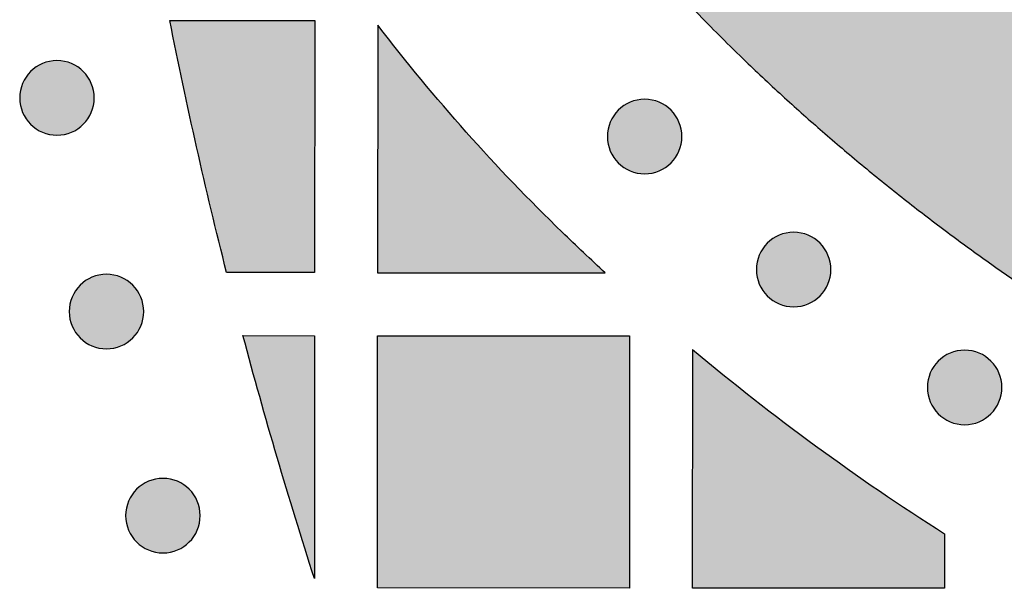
# Model space of a CAD drawing. Header units: millimetres. Extents: x -3873 to -97, y 912 to 4165.
# Tile 602 of 656: x -583 to -536, y 3845 to 3872. Entities that reach past the tile are written whole.
import ezdxf

# ---------------------------------------------------------------- set-up
doc = ezdxf.new("R2010")
doc.units = ezdxf.units.MM
doc.layers.add('pattern', color=7, linetype='Continuous', true_color=0x000000)

msp = doc.modelspace()

# ---------------------------------------------------------------- hatches: boundary and pattern name
at = {"layer": 'pattern'}
for points in [[(-499.527, 3981.789), (-516.217, 3988.181), (-518.472, 3987.236), (-520.708, 3986.235), (-522.923, 3985.18), (-525.115, 3984.07), (-527.283, 3982.906), (-529.424, 3981.69), (-531.536, 3980.421), (-533.618, 3979.102), (-535.667, 3977.734), (-537.683, 3976.316), (-539.662, 3974.852), (-541.605, 3973.342), (-543.508, 3971.787), (-545.37, 3970.19), (-547.191, 3968.551), (-548.969, 3966.873), (-550.105, 3965.751), (-551.22, 3964.605), (-552.312, 3963.434), (-553.381, 3962.24), (-554.426, 3961.023), (-555.446, 3959.783), (-556.441, 3958.523), (-557.409, 3957.241), (-558.351, 3955.94), (-559.266, 3954.62), (-560.153, 3953.282), (-561.011, 3951.927), (-561.841, 3950.556), (-562.641, 3949.169), (-563.411, 3947.768), (-564.152, 3946.353), (-564.934, 3944.763), (-565.671, 3943.143), (-566.362, 3941.495), (-567.006, 3939.821), (-567.602, 3938.124), (-568.148, 3936.405), (-568.644, 3934.667), (-569.089, 3932.912), (-569.482, 3931.142), (-569.824, 3929.359), (-570.112, 3927.567), (-570.348, 3925.766), (-570.531, 3923.961), (-570.662, 3922.152), (-570.74, 3920.343), (-570.766, 3918.536), (-570.742, 3916.728), (-570.665, 3914.919), (-570.536, 3913.11), (-570.354, 3911.304), (-570.12, 3909.504), (-569.833, 3907.711), (-569.493, 3905.928), (-569.102, 3904.158), (-568.658, 3902.402), (-568.164, 3900.664), (-567.619, 3898.944), (-567.025, 3897.247), (-566.382, 3895.573), (-565.693, 3893.924), (-564.957, 3892.303), (-564.176, 3890.712), (-563.437, 3889.297), (-562.668, 3887.895), (-561.869, 3886.507), (-561.04, 3885.135), (-560.183, 3883.779), (-559.298, 3882.441), (-558.384, 3881.12), (-557.443, 3879.818), (-556.476, 3878.536), (-555.482, 3877.274), (-554.463, 3876.034), (-553.419, 3874.816), (-552.351, 3873.621), (-551.26, 3872.449), (-550.146, 3871.302), (-549.011, 3870.179), (-547.235, 3868.499), (-545.415, 3866.859), (-543.554, 3865.26), (-541.652, 3863.704), (-539.711, 3862.192), (-537.733, 3860.726), (-535.719, 3859.307), (-533.671, 3857.936), (-531.59, 3856.616), (-529.479, 3855.346), (-527.339, 3854.127), (-525.172, 3852.962), (-522.981, 3851.85), (-520.767, 3850.792), (-518.532, 3849.79), (-516.278, 3848.843), (-499.583, 3855.22), (-511.762, 3859.961), (-513.752, 3860.797), (-515.725, 3861.682), (-517.68, 3862.616), (-519.615, 3863.597), (-521.528, 3864.626), (-523.417, 3865.702), (-525.281, 3866.823), (-527.118, 3867.989), (-528.926, 3869.199), (-530.705, 3870.452), (-532.451, 3871.747), (-534.165, 3873.081), (-535.844, 3874.455), (-537.487, 3875.867), (-539.094, 3877.315), (-540.662, 3878.798), (-541.622, 3879.748), (-542.563, 3880.718), (-543.486, 3881.708), (-544.388, 3882.719), (-545.271, 3883.748), (-546.132, 3884.797), (-546.973, 3885.863), (-547.791, 3886.947), (-548.586, 3888.048), (-549.358, 3889.164), (-550.107, 3890.296), (-550.832, 3891.443), (-551.532, 3892.603), (-552.207, 3893.776), (-552.858, 3894.961), (-553.483, 3896.157), (-554.108, 3897.433), (-554.698, 3898.733), (-555.251, 3900.056), (-555.766, 3901.4), (-556.243, 3902.763), (-556.679, 3904.144), (-557.076, 3905.541), (-557.431, 3906.953), (-557.745, 3908.377), (-558.017, 3909.811), (-558.248, 3911.254), (-558.436, 3912.704), (-558.581, 3914.158), (-558.685, 3915.615), (-558.746, 3917.073), (-558.766, 3918.53), (-558.745, 3919.987), (-558.682, 3921.445), (-558.578, 3922.903), (-558.431, 3924.357), (-558.241, 3925.806), (-558.01, 3927.249), (-557.736, 3928.683), (-557.421, 3930.107), (-557.064, 3931.518), (-556.667, 3932.915), (-556.229, 3934.295), (-555.751, 3935.658), (-555.235, 3937.002), (-554.681, 3938.324), (-554.09, 3939.623), (-553.463, 3940.899), (-552.837, 3942.095), (-552.186, 3943.279), (-551.509, 3944.452), (-550.808, 3945.611), (-550.082, 3946.757), (-549.333, 3947.888), (-548.559, 3949.004), (-547.763, 3950.104), (-546.944, 3951.187), (-546.103, 3952.253), (-545.241, 3953.3), (-544.357, 3954.329), (-543.453, 3955.339), (-542.53, 3956.329), (-541.588, 3957.298), (-540.627, 3958.246), (-539.058, 3959.728), (-537.45, 3961.175), (-535.806, 3962.585), (-534.125, 3963.958), (-532.411, 3965.291), (-530.663, 3966.584), (-528.883, 3967.835), (-527.074, 3969.044), (-525.236, 3970.208), (-523.371, 3971.328), (-521.481, 3972.402), (-519.567, 3973.429), (-517.631, 3974.409), (-515.676, 3975.341), (-513.701, 3976.225), (-511.711, 3977.059)], [(-573.332, 3859.75), (-574.763, 3865.734), (-576.038, 3871.752), (-569.133, 3871.746), (-569.143, 3859.747)], [(-555.305, 3859.735), (-557.36, 3861.677), (-558.534, 3862.835), (-559.687, 3864.016), (-560.818, 3865.217), (-561.928, 3866.44), (-563.014, 3867.683), (-564.078, 3868.945), (-565.118, 3870.227), (-566.133, 3871.526), (-566.143, 3859.744)], [(-580.156, 3866.809), (-580.184, 3866.782), (-580.213, 3866.755), (-580.243, 3866.728), (-580.274, 3866.702), (-580.305, 3866.676), (-580.338, 3866.651), (-580.371, 3866.626), (-580.405, 3866.602), (-580.44, 3866.579), (-580.476, 3866.556), (-580.512, 3866.534), (-580.55, 3866.513), (-580.588, 3866.493), (-580.626, 3866.473), (-580.666, 3866.454), (-580.706, 3866.436), (-580.747, 3866.419), (-580.788, 3866.403), (-580.83, 3866.388), (-580.872, 3866.374), (-580.915, 3866.361), (-580.959, 3866.349), (-581.003, 3866.338), (-581.047, 3866.328), (-581.092, 3866.319), (-581.137, 3866.312), (-581.182, 3866.305), (-581.228, 3866.3), (-581.273, 3866.296), (-581.319, 3866.293), (-581.365, 3866.291), (-581.411, 3866.291), (-581.457, 3866.292), (-581.503, 3866.293), (-581.548, 3866.296), (-581.594, 3866.301), (-581.639, 3866.306), (-581.685, 3866.312), (-581.73, 3866.32), (-581.774, 3866.329), (-581.819, 3866.339), (-581.862, 3866.35), (-581.906, 3866.362), (-581.949, 3866.375), (-581.991, 3866.389), (-582.033, 3866.404), (-582.075, 3866.42), (-582.115, 3866.437), (-582.155, 3866.455), (-582.195, 3866.474), (-582.234, 3866.494), (-582.272, 3866.515), (-582.309, 3866.536), (-582.345, 3866.558), (-582.381, 3866.581), (-582.416, 3866.604), (-582.45, 3866.628), (-582.483, 3866.653), (-582.516, 3866.678), (-582.547, 3866.704), (-582.578, 3866.73), (-582.608, 3866.757), (-582.637, 3866.784), (-582.665, 3866.812), (-582.692, 3866.84), (-582.72, 3866.869), (-582.746, 3866.899), (-582.772, 3866.93), (-582.798, 3866.961), (-582.823, 3866.994), (-582.848, 3867.027), (-582.872, 3867.061), (-582.895, 3867.096), (-582.918, 3867.132), (-582.94, 3867.168), (-582.961, 3867.206), (-582.982, 3867.244), (-583.001, 3867.282), (-583.02, 3867.322), (-583.038, 3867.362), (-583.055, 3867.403), (-583.071, 3867.444), (-583.086, 3867.486), (-583.1, 3867.528), (-583.113, 3867.571), (-583.125, 3867.615), (-583.136, 3867.659), (-583.146, 3867.703), (-583.155, 3867.748), (-583.162, 3867.793), (-583.169, 3867.838), (-583.174, 3867.883), (-583.178, 3867.929), (-583.181, 3867.975), (-583.183, 3868.021), (-583.184, 3868.067), (-583.183, 3868.113), (-583.181, 3868.159), (-583.178, 3868.204), (-583.174, 3868.25), (-583.169, 3868.295), (-583.162, 3868.341), (-583.154, 3868.386), (-583.146, 3868.43), (-583.136, 3868.475), (-583.125, 3868.518), (-583.113, 3868.562), (-583.099, 3868.605), (-583.085, 3868.647), (-583.07, 3868.689), (-583.054, 3868.731), (-583.037, 3868.771), (-583.019, 3868.811), (-583, 3868.851), (-582.98, 3868.89), (-582.96, 3868.928), (-582.939, 3868.965), (-582.917, 3869.001), (-582.894, 3869.037), (-582.87, 3869.072), (-582.846, 3869.106), (-582.822, 3869.139), (-582.796, 3869.172), (-582.771, 3869.203), (-582.744, 3869.234), (-582.717, 3869.264), (-582.69, 3869.293), (-582.663, 3869.321), (-582.635, 3869.348), (-582.606, 3869.376), (-582.576, 3869.402), (-582.545, 3869.428), (-582.513, 3869.454), (-582.481, 3869.479), (-582.447, 3869.504), (-582.413, 3869.528), (-582.378, 3869.551), (-582.343, 3869.574), (-582.306, 3869.596), (-582.269, 3869.617), (-582.231, 3869.638), (-582.192, 3869.657), (-582.153, 3869.676), (-582.113, 3869.694), (-582.072, 3869.711), (-582.03, 3869.727), (-581.988, 3869.742), (-581.946, 3869.756), (-581.903, 3869.769), (-581.859, 3869.781), (-581.816, 3869.792), (-581.771, 3869.802), (-581.727, 3869.811), (-581.682, 3869.818), (-581.636, 3869.825), (-581.591, 3869.83), (-581.545, 3869.834), (-581.499, 3869.837), (-581.454, 3869.839), (-581.408, 3869.839), (-581.362, 3869.839), (-581.316, 3869.837), (-581.27, 3869.834), (-581.224, 3869.83), (-581.179, 3869.824), (-581.134, 3869.818), (-581.089, 3869.81), (-581.044, 3869.802), (-581, 3869.792), (-580.956, 3869.781), (-580.913, 3869.769), (-580.87, 3869.755), (-580.827, 3869.741), (-580.785, 3869.726), (-580.744, 3869.71), (-580.703, 3869.693), (-580.663, 3869.675), (-580.624, 3869.656), (-580.585, 3869.636), (-580.547, 3869.616), (-580.51, 3869.595), (-580.473, 3869.572), (-580.437, 3869.55), (-580.403, 3869.526), (-580.368, 3869.502), (-580.335, 3869.478), (-580.303, 3869.452), (-580.271, 3869.426), (-580.241, 3869.4), (-580.211, 3869.373), (-580.182, 3869.346), (-580.154, 3869.319), (-580.126, 3869.291), (-580.099, 3869.261), (-580.072, 3869.232), (-580.046, 3869.201), (-580.02, 3869.169), (-579.995, 3869.137), (-579.97, 3869.103), (-579.946, 3869.069), (-579.923, 3869.034), (-579.9, 3868.999), (-579.878, 3868.962), (-579.857, 3868.925), (-579.837, 3868.887), (-579.817, 3868.848), (-579.798, 3868.809), (-579.78, 3868.768), (-579.763, 3868.728), (-579.747, 3868.686), (-579.732, 3868.644), (-579.718, 3868.602), (-579.705, 3868.559), (-579.693, 3868.515), (-579.682, 3868.472), (-579.672, 3868.427), (-579.664, 3868.383), (-579.656, 3868.338), (-579.65, 3868.292), (-579.644, 3868.247), (-579.64, 3868.201), (-579.637, 3868.155), (-579.635, 3868.11), (-579.635, 3868.064), (-579.636, 3868.018), (-579.637, 3867.972), (-579.64, 3867.926), (-579.645, 3867.88), (-579.65, 3867.835), (-579.656, 3867.79), (-579.664, 3867.745), (-579.673, 3867.7), (-579.683, 3867.656), (-579.694, 3867.612), (-579.706, 3867.568), (-579.719, 3867.525), (-579.733, 3867.483), (-579.748, 3867.441), (-579.764, 3867.4), (-579.781, 3867.359), (-579.799, 3867.319), (-579.818, 3867.28), (-579.838, 3867.241), (-579.859, 3867.203), (-579.88, 3867.166), (-579.902, 3867.129), (-579.925, 3867.093), (-579.948, 3867.059), (-579.972, 3867.024), (-579.997, 3866.991), (-580.022, 3866.959), (-580.048, 3866.927), (-580.074, 3866.896), (-580.101, 3866.867), (-580.128, 3866.838)], [(-552.178, 3864.971), (-552.206, 3864.943), (-552.235, 3864.916), (-552.265, 3864.889), (-552.296, 3864.863), (-552.328, 3864.837), (-552.36, 3864.812), (-552.394, 3864.787), (-552.428, 3864.763), (-552.463, 3864.74), (-552.498, 3864.717), (-552.535, 3864.695), (-552.572, 3864.674), (-552.61, 3864.654), (-552.649, 3864.634), (-552.688, 3864.615), (-552.728, 3864.597), (-552.769, 3864.58), (-552.811, 3864.564), (-552.853, 3864.549), (-552.895, 3864.535), (-552.938, 3864.522), (-552.981, 3864.51), (-553.025, 3864.499), (-553.07, 3864.489), (-553.114, 3864.481), (-553.159, 3864.473), (-553.205, 3864.467), (-553.25, 3864.461), (-553.296, 3864.457), (-553.342, 3864.454), (-553.387, 3864.453), (-553.433, 3864.452), (-553.479, 3864.453), (-553.525, 3864.454), (-553.571, 3864.457), (-553.617, 3864.462), (-553.662, 3864.467), (-553.707, 3864.473), (-553.752, 3864.481), (-553.797, 3864.49), (-553.841, 3864.5), (-553.885, 3864.511), (-553.928, 3864.523), (-553.971, 3864.536), (-554.014, 3864.55), (-554.056, 3864.565), (-554.097, 3864.581), (-554.138, 3864.599), (-554.178, 3864.617), (-554.217, 3864.635), (-554.256, 3864.655), (-554.294, 3864.676), (-554.331, 3864.697), (-554.368, 3864.719), (-554.404, 3864.742), (-554.438, 3864.765), (-554.473, 3864.789), (-554.506, 3864.814), (-554.538, 3864.839), (-554.57, 3864.865), (-554.6, 3864.891), (-554.63, 3864.918), (-554.659, 3864.945), (-554.687, 3864.973), (-554.715, 3865.001), (-554.742, 3865.03), (-554.769, 3865.06), (-554.795, 3865.091), (-554.821, 3865.122), (-554.846, 3865.155), (-554.871, 3865.188), (-554.895, 3865.222), (-554.918, 3865.257), (-554.941, 3865.293), (-554.963, 3865.329), (-554.984, 3865.367), (-555.004, 3865.405), (-555.024, 3865.443), (-555.043, 3865.483), (-555.061, 3865.523), (-555.078, 3865.564), (-555.094, 3865.605), (-555.109, 3865.647), (-555.123, 3865.69), (-555.136, 3865.733), (-555.148, 3865.776), (-555.159, 3865.82), (-555.169, 3865.864), (-555.177, 3865.909), (-555.185, 3865.954), (-555.191, 3865.999), (-555.197, 3866.045), (-555.201, 3866.09), (-555.204, 3866.136), (-555.206, 3866.182), (-555.206, 3866.228), (-555.205, 3866.274), (-555.204, 3866.32), (-555.201, 3866.365), (-555.196, 3866.411), (-555.191, 3866.457), (-555.185, 3866.502), (-555.177, 3866.547), (-555.168, 3866.591), (-555.158, 3866.636), (-555.147, 3866.68), (-555.135, 3866.723), (-555.122, 3866.766), (-555.108, 3866.808), (-555.093, 3866.85), (-555.077, 3866.892), (-555.06, 3866.932), (-555.042, 3866.972), (-555.023, 3867.012), (-555.003, 3867.051), (-554.982, 3867.089), (-554.961, 3867.126), (-554.939, 3867.162), (-554.916, 3867.198), (-554.893, 3867.233), (-554.869, 3867.267), (-554.844, 3867.3), (-554.819, 3867.333), (-554.793, 3867.364), (-554.767, 3867.395), (-554.74, 3867.425), (-554.713, 3867.454), (-554.685, 3867.482), (-554.657, 3867.51), (-554.628, 3867.537), (-554.598, 3867.563), (-554.567, 3867.59), (-554.536, 3867.615), (-554.503, 3867.64), (-554.47, 3867.665), (-554.436, 3867.689), (-554.401, 3867.713), (-554.365, 3867.735), (-554.329, 3867.757), (-554.291, 3867.778), (-554.253, 3867.799), (-554.215, 3867.819), (-554.175, 3867.837), (-554.135, 3867.855), (-554.094, 3867.872), (-554.053, 3867.888), (-554.011, 3867.903), (-553.969, 3867.917), (-553.926, 3867.93), (-553.882, 3867.942), (-553.838, 3867.953), (-553.794, 3867.963), (-553.749, 3867.972), (-553.704, 3867.98), (-553.659, 3867.986), (-553.613, 3867.991), (-553.568, 3867.995), (-553.522, 3867.998), (-553.476, 3868), (-553.43, 3868.001), (-553.384, 3868), (-553.338, 3867.998), (-553.293, 3867.995), (-553.247, 3867.991), (-553.202, 3867.986), (-553.156, 3867.979), (-553.111, 3867.971), (-553.067, 3867.963), (-553.022, 3867.953), (-552.979, 3867.942), (-552.935, 3867.93), (-552.892, 3867.917), (-552.85, 3867.902), (-552.808, 3867.887), (-552.766, 3867.871), (-552.726, 3867.854), (-552.686, 3867.836), (-552.646, 3867.817), (-552.607, 3867.797), (-552.569, 3867.777), (-552.532, 3867.756), (-552.496, 3867.734), (-552.46, 3867.711), (-552.425, 3867.687), (-552.391, 3867.663), (-552.358, 3867.639), (-552.325, 3867.613), (-552.294, 3867.588), (-552.263, 3867.561), (-552.233, 3867.535), (-552.204, 3867.507), (-552.176, 3867.48), (-552.149, 3867.452), (-552.121, 3867.423), (-552.095, 3867.393), (-552.068, 3867.362), (-552.043, 3867.33), (-552.018, 3867.298), (-551.993, 3867.265), (-551.969, 3867.23), (-551.946, 3867.195), (-551.923, 3867.16), (-551.901, 3867.123), (-551.88, 3867.086), (-551.859, 3867.048), (-551.84, 3867.009), (-551.821, 3866.97), (-551.803, 3866.93), (-551.786, 3866.889), (-551.77, 3866.847), (-551.755, 3866.806), (-551.741, 3866.763), (-551.728, 3866.72), (-551.716, 3866.677), (-551.705, 3866.633), (-551.695, 3866.588), (-551.686, 3866.544), (-551.679, 3866.499), (-551.672, 3866.453), (-551.667, 3866.408), (-551.663, 3866.362), (-551.66, 3866.317), (-551.658, 3866.271), (-551.657, 3866.225), (-551.658, 3866.179), (-551.66, 3866.133), (-551.663, 3866.087), (-551.667, 3866.041), (-551.672, 3865.996), (-551.679, 3865.951), (-551.687, 3865.906), (-551.695, 3865.861), (-551.705, 3865.817), (-551.716, 3865.773), (-551.728, 3865.73), (-551.742, 3865.687), (-551.756, 3865.644), (-551.771, 3865.602), (-551.787, 3865.561), (-551.804, 3865.52), (-551.822, 3865.48), (-551.841, 3865.441), (-551.861, 3865.402), (-551.881, 3865.364), (-551.902, 3865.327), (-551.924, 3865.29), (-551.947, 3865.255), (-551.971, 3865.22), (-551.995, 3865.186), (-552.019, 3865.152), (-552.045, 3865.12), (-552.07, 3865.088), (-552.097, 3865.058), (-552.124, 3865.028), (-552.151, 3864.999)], [(-545.085, 3858.638), (-545.114, 3858.611), (-545.143, 3858.583), (-545.173, 3858.557), (-545.203, 3858.53), (-545.235, 3858.505), (-545.267, 3858.48), (-545.301, 3858.455), (-545.335, 3858.431), (-545.37, 3858.408), (-545.406, 3858.385), (-545.442, 3858.363), (-545.479, 3858.342), (-545.517, 3858.321), (-545.556, 3858.301), (-545.596, 3858.283), (-545.636, 3858.265), (-545.676, 3858.248), (-545.718, 3858.232), (-545.76, 3858.217), (-545.802, 3858.203), (-545.845, 3858.19), (-545.889, 3858.178), (-545.933, 3858.167), (-545.977, 3858.157), (-546.022, 3858.148), (-546.067, 3858.14), (-546.112, 3858.134), (-546.157, 3858.129), (-546.203, 3858.125), (-546.249, 3858.122), (-546.295, 3858.12), (-546.341, 3858.119), (-546.386, 3858.12), (-546.432, 3858.122), (-546.478, 3858.125), (-546.524, 3858.129), (-546.569, 3858.134), (-546.614, 3858.141), (-546.659, 3858.149), (-546.704, 3858.157), (-546.748, 3858.167), (-546.792, 3858.178), (-546.836, 3858.19), (-546.879, 3858.204), (-546.921, 3858.218), (-546.963, 3858.233), (-547.004, 3858.249), (-547.045, 3858.266), (-547.085, 3858.284), (-547.125, 3858.303), (-547.163, 3858.323), (-547.201, 3858.343), (-547.239, 3858.364), (-547.275, 3858.386), (-547.311, 3858.409), (-547.346, 3858.433), (-547.38, 3858.457), (-547.413, 3858.481), (-547.445, 3858.507), (-547.477, 3858.532), (-547.508, 3858.559), (-547.538, 3858.585), (-547.567, 3858.613), (-547.595, 3858.64), (-547.622, 3858.668), (-547.649, 3858.697), (-547.676, 3858.727), (-547.702, 3858.758), (-547.728, 3858.79), (-547.753, 3858.822), (-547.778, 3858.856), (-547.802, 3858.89), (-547.825, 3858.925), (-547.848, 3858.96), (-547.87, 3858.997), (-547.891, 3859.034), (-547.912, 3859.072), (-547.931, 3859.111), (-547.95, 3859.15), (-547.968, 3859.19), (-547.985, 3859.231), (-548.001, 3859.273), (-548.016, 3859.315), (-548.03, 3859.357), (-548.043, 3859.4), (-548.055, 3859.443), (-548.066, 3859.487), (-548.076, 3859.532), (-548.085, 3859.576), (-548.092, 3859.621), (-548.099, 3859.667), (-548.104, 3859.712), (-548.108, 3859.758), (-548.111, 3859.803), (-548.113, 3859.849), (-548.113, 3859.895), (-548.113, 3859.941), (-548.111, 3859.987), (-548.108, 3860.033), (-548.104, 3860.079), (-548.098, 3860.124), (-548.092, 3860.169), (-548.084, 3860.214), (-548.075, 3860.259), (-548.065, 3860.303), (-548.054, 3860.347), (-548.042, 3860.39), (-548.029, 3860.433), (-548.015, 3860.476), (-548, 3860.518), (-547.984, 3860.559), (-547.967, 3860.6), (-547.949, 3860.64), (-547.93, 3860.679), (-547.91, 3860.718), (-547.89, 3860.756), (-547.868, 3860.793), (-547.846, 3860.83), (-547.823, 3860.866), (-547.8, 3860.9), (-547.776, 3860.934), (-547.751, 3860.968), (-547.726, 3861), (-547.7, 3861.032), (-547.674, 3861.062), (-547.647, 3861.092), (-547.62, 3861.121), (-547.592, 3861.149), (-547.564, 3861.177), (-547.535, 3861.204), (-547.505, 3861.231), (-547.475, 3861.257), (-547.443, 3861.283), (-547.411, 3861.308), (-547.377, 3861.333), (-547.343, 3861.357), (-547.308, 3861.38), (-547.272, 3861.403), (-547.236, 3861.425), (-547.199, 3861.446), (-547.161, 3861.466), (-547.122, 3861.486), (-547.082, 3861.505), (-547.042, 3861.523), (-547.002, 3861.54), (-546.96, 3861.556), (-546.918, 3861.571), (-546.876, 3861.585), (-546.833, 3861.598), (-546.789, 3861.61), (-546.745, 3861.621), (-546.701, 3861.631), (-546.656, 3861.639), (-546.611, 3861.647), (-546.566, 3861.653), (-546.521, 3861.659), (-546.475, 3861.663), (-546.429, 3861.666), (-546.383, 3861.668), (-546.337, 3861.668), (-546.291, 3861.667), (-546.246, 3861.666), (-546.2, 3861.663), (-546.154, 3861.658), (-546.109, 3861.653), (-546.063, 3861.647), (-546.019, 3861.639), (-545.974, 3861.63), (-545.93, 3861.62), (-545.886, 3861.609), (-545.842, 3861.597), (-545.799, 3861.584), (-545.757, 3861.57), (-545.715, 3861.555), (-545.674, 3861.539), (-545.633, 3861.521), (-545.593, 3861.504), (-545.553, 3861.485), (-545.515, 3861.465), (-545.477, 3861.444), (-545.439, 3861.423), (-545.403, 3861.401), (-545.367, 3861.378), (-545.332, 3861.355), (-545.298, 3861.331), (-545.265, 3861.306), (-545.233, 3861.281), (-545.201, 3861.255), (-545.17, 3861.229), (-545.14, 3861.202), (-545.111, 3861.175), (-545.083, 3861.147), (-545.056, 3861.119), (-545.029, 3861.09), (-545.002, 3861.06), (-544.976, 3861.029), (-544.95, 3860.998), (-544.925, 3860.965), (-544.9, 3860.932), (-544.876, 3860.898), (-544.853, 3860.863), (-544.83, 3860.827), (-544.808, 3860.791), (-544.787, 3860.753), (-544.766, 3860.715), (-544.747, 3860.677), (-544.728, 3860.637), (-544.71, 3860.597), (-544.693, 3860.556), (-544.677, 3860.515), (-544.662, 3860.473), (-544.648, 3860.431), (-544.635, 3860.388), (-544.623, 3860.344), (-544.612, 3860.3), (-544.602, 3860.256), (-544.593, 3860.211), (-544.586, 3860.166), (-544.579, 3860.121), (-544.574, 3860.075), (-544.57, 3860.03), (-544.567, 3859.984), (-544.565, 3859.938), (-544.565, 3859.892), (-544.565, 3859.846), (-544.567, 3859.8), (-544.57, 3859.755), (-544.574, 3859.709), (-544.58, 3859.664), (-544.586, 3859.618), (-544.594, 3859.573), (-544.603, 3859.529), (-544.613, 3859.484), (-544.624, 3859.44), (-544.636, 3859.397), (-544.649, 3859.354), (-544.663, 3859.312), (-544.678, 3859.27), (-544.694, 3859.228), (-544.711, 3859.188), (-544.729, 3859.148), (-544.748, 3859.108), (-544.768, 3859.069), (-544.788, 3859.031), (-544.81, 3858.994), (-544.832, 3858.958), (-544.854, 3858.922), (-544.878, 3858.887), (-544.902, 3858.853), (-544.927, 3858.82), (-544.952, 3858.787), (-544.978, 3858.756), (-545.004, 3858.725), (-545.031, 3858.695), (-545.058, 3858.666)], [(-577.798, 3856.639), (-577.826, 3856.611), (-577.855, 3856.584), (-577.885, 3856.557), (-577.916, 3856.531), (-577.948, 3856.505), (-577.98, 3856.48), (-578.014, 3856.456), (-578.048, 3856.432), (-578.083, 3856.408), (-578.118, 3856.385), (-578.155, 3856.364), (-578.192, 3856.342), (-578.23, 3856.322), (-578.269, 3856.302), (-578.308, 3856.283), (-578.348, 3856.265), (-578.389, 3856.248), (-578.431, 3856.232), (-578.473, 3856.217), (-578.515, 3856.203), (-578.558, 3856.19), (-578.601, 3856.178), (-578.645, 3856.167), (-578.69, 3856.157), (-578.734, 3856.149), (-578.779, 3856.141), (-578.825, 3856.135), (-578.87, 3856.129), (-578.916, 3856.125), (-578.962, 3856.122), (-579.007, 3856.121), (-579.053, 3856.12), (-579.099, 3856.121), (-579.145, 3856.123), (-579.191, 3856.126), (-579.237, 3856.13), (-579.282, 3856.135), (-579.327, 3856.142), (-579.372, 3856.149), (-579.417, 3856.158), (-579.461, 3856.168), (-579.505, 3856.179), (-579.548, 3856.191), (-579.591, 3856.204), (-579.634, 3856.218), (-579.676, 3856.233), (-579.717, 3856.25), (-579.758, 3856.267), (-579.798, 3856.285), (-579.837, 3856.304), (-579.876, 3856.323), (-579.914, 3856.344), (-579.951, 3856.365), (-579.988, 3856.387), (-580.024, 3856.41), (-580.058, 3856.433), (-580.093, 3856.457), (-580.126, 3856.482), (-580.158, 3856.507), (-580.19, 3856.533), (-580.22, 3856.559), (-580.25, 3856.586), (-580.279, 3856.613), (-580.307, 3856.641), (-580.335, 3856.669), (-580.362, 3856.698), (-580.389, 3856.728), (-580.415, 3856.759), (-580.441, 3856.79), (-580.466, 3856.823), (-580.491, 3856.856), (-580.515, 3856.89), (-580.538, 3856.925), (-580.561, 3856.961), (-580.583, 3856.998), (-580.604, 3857.035), (-580.624, 3857.073), (-580.644, 3857.112), (-580.663, 3857.151), (-580.681, 3857.191), (-580.698, 3857.232), (-580.714, 3857.273), (-580.729, 3857.315), (-580.743, 3857.358), (-580.756, 3857.401), (-580.768, 3857.444), (-580.779, 3857.488), (-580.789, 3857.532), (-580.797, 3857.577), (-580.805, 3857.622), (-580.811, 3857.667), (-580.817, 3857.713), (-580.821, 3857.758), (-580.824, 3857.804), (-580.826, 3857.85), (-580.826, 3857.896), (-580.825, 3857.942), (-580.824, 3857.988), (-580.821, 3858.034), (-580.816, 3858.079), (-580.811, 3858.125), (-580.805, 3858.17), (-580.797, 3858.215), (-580.788, 3858.26), (-580.778, 3858.304), (-580.767, 3858.348), (-580.755, 3858.391), (-580.742, 3858.434), (-580.728, 3858.477), (-580.713, 3858.518), (-580.697, 3858.56), (-580.679, 3858.601), (-580.662, 3858.641), (-580.643, 3858.68), (-580.623, 3858.719), (-580.602, 3858.757), (-580.581, 3858.794), (-580.559, 3858.83), (-580.536, 3858.866), (-580.513, 3858.901), (-580.489, 3858.935), (-580.464, 3858.968), (-580.439, 3859.001), (-580.413, 3859.032), (-580.387, 3859.063), (-580.36, 3859.093), (-580.333, 3859.122), (-580.305, 3859.15), (-580.277, 3859.178), (-580.248, 3859.205), (-580.218, 3859.231), (-580.187, 3859.258), (-580.156, 3859.283), (-580.123, 3859.309), (-580.09, 3859.333), (-580.056, 3859.357), (-580.021, 3859.381), (-579.985, 3859.403), (-579.949, 3859.425), (-579.911, 3859.447), (-579.873, 3859.467), (-579.835, 3859.487), (-579.795, 3859.505), (-579.755, 3859.523), (-579.714, 3859.54), (-579.673, 3859.556), (-579.631, 3859.572), (-579.589, 3859.586), (-579.546, 3859.599), (-579.502, 3859.611), (-579.458, 3859.622), (-579.414, 3859.631), (-579.369, 3859.64), (-579.324, 3859.648), (-579.279, 3859.654), (-579.233, 3859.659), (-579.188, 3859.663), (-579.142, 3859.666), (-579.096, 3859.668), (-579.05, 3859.669), (-579.004, 3859.668), (-578.958, 3859.666), (-578.913, 3859.663), (-578.867, 3859.659), (-578.822, 3859.654), (-578.776, 3859.647), (-578.731, 3859.64), (-578.687, 3859.631), (-578.642, 3859.621), (-578.598, 3859.61), (-578.555, 3859.598), (-578.512, 3859.585), (-578.47, 3859.57), (-578.428, 3859.555), (-578.386, 3859.539), (-578.346, 3859.522), (-578.306, 3859.504), (-578.266, 3859.485), (-578.227, 3859.466), (-578.189, 3859.445), (-578.152, 3859.424), (-578.116, 3859.402), (-578.08, 3859.379), (-578.045, 3859.356), (-578.011, 3859.331), (-577.978, 3859.307), (-577.945, 3859.281), (-577.914, 3859.256), (-577.883, 3859.229), (-577.853, 3859.203), (-577.824, 3859.176), (-577.796, 3859.148), (-577.769, 3859.12), (-577.741, 3859.091), (-577.715, 3859.061), (-577.688, 3859.03), (-577.663, 3858.998), (-577.638, 3858.966), (-577.613, 3858.933), (-577.589, 3858.899), (-577.566, 3858.864), (-577.543, 3858.828), (-577.521, 3858.791), (-577.5, 3858.754), (-577.479, 3858.716), (-577.46, 3858.677), (-577.441, 3858.638), (-577.423, 3858.598), (-577.406, 3858.557), (-577.39, 3858.516), (-577.375, 3858.474), (-577.361, 3858.431), (-577.348, 3858.388), (-577.336, 3858.345), (-577.325, 3858.301), (-577.315, 3858.256), (-577.306, 3858.212), (-577.299, 3858.167), (-577.292, 3858.122), (-577.287, 3858.076), (-577.283, 3858.03), (-577.28, 3857.985), (-577.278, 3857.939), (-577.277, 3857.893), (-577.278, 3857.847), (-577.28, 3857.801), (-577.283, 3857.755), (-577.287, 3857.71), (-577.292, 3857.664), (-577.299, 3857.619), (-577.307, 3857.574), (-577.315, 3857.529), (-577.325, 3857.485), (-577.336, 3857.441), (-577.348, 3857.398), (-577.362, 3857.355), (-577.376, 3857.312), (-577.391, 3857.27), (-577.407, 3857.229), (-577.424, 3857.188), (-577.442, 3857.148), (-577.461, 3857.109), (-577.481, 3857.07), (-577.501, 3857.032), (-577.522, 3856.995), (-577.544, 3856.958), (-577.567, 3856.923), (-577.591, 3856.888), (-577.615, 3856.854), (-577.639, 3856.82), (-577.665, 3856.788), (-577.69, 3856.756), (-577.717, 3856.726), (-577.744, 3856.696), (-577.771, 3856.667)], [(-572.553, 3856.749), (-569.146, 3856.746), (-569.156, 3845.189), (-570.928, 3850.948)], [(-566.146, 3856.744), (-554.146, 3856.733), (-554.156, 3844.734), (-566.156, 3844.744)], [(-539.154, 3847.312), (-539.156, 3844.721), (-551.156, 3844.731), (-551.146, 3856.083), (-548.257, 3853.746), (-545.293, 3851.503), (-542.256, 3849.357)], [(-536.947, 3853.027), (-536.975, 3852.999), (-537.004, 3852.972), (-537.034, 3852.946), (-537.065, 3852.919), (-537.097, 3852.894), (-537.129, 3852.869), (-537.162, 3852.844), (-537.196, 3852.82), (-537.231, 3852.796), (-537.267, 3852.774), (-537.304, 3852.752), (-537.341, 3852.731), (-537.379, 3852.71), (-537.418, 3852.69), (-537.457, 3852.672), (-537.497, 3852.654), (-537.538, 3852.637), (-537.579, 3852.621), (-537.621, 3852.606), (-537.664, 3852.592), (-537.707, 3852.578), (-537.75, 3852.566), (-537.794, 3852.556), (-537.838, 3852.546), (-537.883, 3852.537), (-537.928, 3852.529), (-537.973, 3852.523), (-538.019, 3852.518), (-538.064, 3852.514), (-538.11, 3852.511), (-538.156, 3852.509), (-538.202, 3852.508), (-538.248, 3852.509), (-538.294, 3852.511), (-538.34, 3852.514), (-538.385, 3852.518), (-538.431, 3852.523), (-538.476, 3852.53), (-538.521, 3852.538), (-538.566, 3852.546), (-538.61, 3852.556), (-538.654, 3852.567), (-538.697, 3852.579), (-538.74, 3852.592), (-538.783, 3852.607), (-538.825, 3852.622), (-538.866, 3852.638), (-538.907, 3852.655), (-538.947, 3852.673), (-538.986, 3852.692), (-539.025, 3852.712), (-539.063, 3852.732), (-539.1, 3852.753), (-539.137, 3852.775), (-539.172, 3852.798), (-539.207, 3852.822), (-539.241, 3852.846), (-539.275, 3852.87), (-539.307, 3852.896), (-539.339, 3852.921), (-539.369, 3852.948), (-539.399, 3852.974), (-539.428, 3853.002), (-539.456, 3853.029), (-539.484, 3853.057), (-539.511, 3853.086), (-539.538, 3853.116), (-539.564, 3853.147), (-539.59, 3853.179), (-539.615, 3853.211), (-539.639, 3853.244), (-539.663, 3853.279), (-539.687, 3853.314), (-539.709, 3853.349), (-539.731, 3853.386), (-539.753, 3853.423), (-539.773, 3853.461), (-539.793, 3853.5), (-539.812, 3853.539), (-539.829, 3853.579), (-539.846, 3853.62), (-539.863, 3853.662), (-539.878, 3853.703), (-539.892, 3853.746), (-539.905, 3853.789), (-539.917, 3853.832), (-539.928, 3853.876), (-539.937, 3853.921), (-539.946, 3853.965), (-539.954, 3854.01), (-539.96, 3854.056), (-539.965, 3854.101), (-539.97, 3854.147), (-539.973, 3854.192), (-539.974, 3854.238), (-539.975, 3854.284), (-539.974, 3854.33), (-539.972, 3854.376), (-539.969, 3854.422), (-539.965, 3854.467), (-539.96, 3854.513), (-539.953, 3854.558), (-539.946, 3854.603), (-539.937, 3854.648), (-539.927, 3854.692), (-539.916, 3854.736), (-539.904, 3854.779), (-539.891, 3854.822), (-539.877, 3854.865), (-539.861, 3854.907), (-539.845, 3854.948), (-539.828, 3854.989), (-539.81, 3855.029), (-539.791, 3855.068), (-539.772, 3855.107), (-539.751, 3855.145), (-539.73, 3855.182), (-539.708, 3855.219), (-539.685, 3855.254), (-539.662, 3855.289), (-539.638, 3855.323), (-539.613, 3855.357), (-539.588, 3855.389), (-539.562, 3855.421), (-539.536, 3855.451), (-539.509, 3855.481), (-539.482, 3855.51), (-539.454, 3855.538), (-539.426, 3855.566), (-539.397, 3855.593), (-539.367, 3855.62), (-539.336, 3855.646), (-539.305, 3855.672), (-539.272, 3855.697), (-539.239, 3855.722), (-539.205, 3855.746), (-539.17, 3855.769), (-539.134, 3855.792), (-539.097, 3855.814), (-539.06, 3855.835), (-539.022, 3855.855), (-538.983, 3855.875), (-538.944, 3855.894), (-538.904, 3855.912), (-538.863, 3855.929), (-538.822, 3855.945), (-538.78, 3855.96), (-538.737, 3855.974), (-538.694, 3855.987), (-538.651, 3855.999), (-538.607, 3856.01), (-538.563, 3856.02), (-538.518, 3856.028), (-538.473, 3856.036), (-538.428, 3856.042), (-538.382, 3856.048), (-538.337, 3856.052), (-538.291, 3856.055), (-538.245, 3856.056), (-538.199, 3856.057), (-538.153, 3856.056), (-538.107, 3856.055), (-538.061, 3856.052), (-538.016, 3856.047), (-537.97, 3856.042), (-537.925, 3856.035), (-537.88, 3856.028), (-537.835, 3856.019), (-537.791, 3856.009), (-537.747, 3855.998), (-537.704, 3855.986), (-537.661, 3855.973), (-537.618, 3855.959), (-537.576, 3855.944), (-537.535, 3855.927), (-537.494, 3855.91), (-537.454, 3855.892), (-537.415, 3855.874), (-537.376, 3855.854), (-537.338, 3855.833), (-537.301, 3855.812), (-537.264, 3855.79), (-537.229, 3855.767), (-537.194, 3855.744), (-537.16, 3855.72), (-537.127, 3855.695), (-537.094, 3855.67), (-537.063, 3855.644), (-537.032, 3855.618), (-537.002, 3855.591), (-536.973, 3855.564), (-536.945, 3855.536), (-536.917, 3855.508), (-536.89, 3855.479), (-536.863, 3855.449), (-536.837, 3855.418), (-536.812, 3855.387), (-536.786, 3855.354), (-536.762, 3855.321), (-536.738, 3855.287), (-536.714, 3855.252), (-536.692, 3855.216), (-536.67, 3855.18), (-536.648, 3855.142), (-536.628, 3855.104), (-536.608, 3855.066), (-536.589, 3855.026), (-536.572, 3854.986), (-536.555, 3854.945), (-536.539, 3854.904), (-536.523, 3854.862), (-536.509, 3854.819), (-536.496, 3854.776), (-536.484, 3854.733), (-536.473, 3854.689), (-536.464, 3854.645), (-536.455, 3854.6), (-536.447, 3854.555), (-536.441, 3854.51), (-536.436, 3854.464), (-536.431, 3854.419), (-536.429, 3854.373), (-536.427, 3854.327), (-536.426, 3854.281), (-536.427, 3854.235), (-536.429, 3854.189), (-536.432, 3854.144), (-536.436, 3854.098), (-536.441, 3854.052), (-536.448, 3854.007), (-536.455, 3853.962), (-536.464, 3853.918), (-536.474, 3853.873), (-536.485, 3853.829), (-536.497, 3853.786), (-536.51, 3853.743), (-536.524, 3853.701), (-536.54, 3853.659), (-536.556, 3853.617), (-536.573, 3853.577), (-536.591, 3853.536), (-536.61, 3853.497), (-536.629, 3853.458), (-536.65, 3853.42), (-536.671, 3853.383), (-536.693, 3853.347), (-536.716, 3853.311), (-536.739, 3853.276), (-536.764, 3853.242), (-536.788, 3853.209), (-536.813, 3853.176), (-536.839, 3853.145), (-536.866, 3853.114), (-536.892, 3853.084), (-536.919, 3853.055)], [(-575.112, 3846.924), (-575.14, 3846.897), (-575.169, 3846.869), (-575.199, 3846.843), (-575.23, 3846.817), (-575.261, 3846.791), (-575.294, 3846.766), (-575.327, 3846.741), (-575.361, 3846.717), (-575.396, 3846.694), (-575.432, 3846.671), (-575.468, 3846.649), (-575.506, 3846.628), (-575.544, 3846.607), (-575.582, 3846.588), (-575.622, 3846.569), (-575.662, 3846.551), (-575.703, 3846.534), (-575.744, 3846.518), (-575.786, 3846.503), (-575.828, 3846.489), (-575.871, 3846.476), (-575.915, 3846.464), (-575.959, 3846.453), (-576.003, 3846.443), (-576.048, 3846.434), (-576.093, 3846.427), (-576.138, 3846.42), (-576.184, 3846.415), (-576.229, 3846.411), (-576.275, 3846.408), (-576.321, 3846.406), (-576.367, 3846.405), (-576.413, 3846.406), (-576.459, 3846.408), (-576.504, 3846.411), (-576.55, 3846.415), (-576.595, 3846.42), (-576.641, 3846.427), (-576.686, 3846.435), (-576.73, 3846.443), (-576.775, 3846.453), (-576.818, 3846.464), (-576.862, 3846.476), (-576.905, 3846.49), (-576.947, 3846.504), (-576.989, 3846.519), (-577.031, 3846.535), (-577.071, 3846.552), (-577.111, 3846.57), (-577.151, 3846.589), (-577.19, 3846.609), (-577.228, 3846.629), (-577.265, 3846.65), (-577.301, 3846.672), (-577.337, 3846.695), (-577.372, 3846.719), (-577.406, 3846.743), (-577.439, 3846.767), (-577.472, 3846.793), (-577.503, 3846.818), (-577.534, 3846.845), (-577.564, 3846.872), (-577.593, 3846.899), (-577.621, 3846.926), (-577.648, 3846.954), (-577.676, 3846.983), (-577.702, 3847.013), (-577.728, 3847.044), (-577.754, 3847.076), (-577.779, 3847.108), (-577.804, 3847.142), (-577.828, 3847.176), (-577.851, 3847.211), (-577.874, 3847.246), (-577.896, 3847.283), (-577.917, 3847.32), (-577.938, 3847.358), (-577.957, 3847.397), (-577.976, 3847.436), (-577.994, 3847.476), (-578.011, 3847.517), (-578.027, 3847.559), (-578.042, 3847.601), (-578.056, 3847.643), (-578.069, 3847.686), (-578.081, 3847.73), (-578.092, 3847.773), (-578.102, 3847.818), (-578.111, 3847.862), (-578.118, 3847.907), (-578.125, 3847.953), (-578.13, 3847.998), (-578.134, 3848.044), (-578.137, 3848.09), (-578.139, 3848.135), (-578.14, 3848.181), (-578.139, 3848.227), (-578.137, 3848.273), (-578.134, 3848.319), (-578.13, 3848.365), (-578.125, 3848.41), (-578.118, 3848.455), (-578.11, 3848.5), (-578.102, 3848.545), (-578.092, 3848.589), (-578.081, 3848.633), (-578.069, 3848.676), (-578.055, 3848.719), (-578.041, 3848.762), (-578.026, 3848.804), (-578.01, 3848.845), (-577.993, 3848.886), (-577.975, 3848.926), (-577.956, 3848.965), (-577.936, 3849.004), (-577.916, 3849.042), (-577.895, 3849.079), (-577.873, 3849.116), (-577.85, 3849.152), (-577.826, 3849.186), (-577.802, 3849.221), (-577.778, 3849.254), (-577.752, 3849.286), (-577.727, 3849.318), (-577.7, 3849.348), (-577.673, 3849.378), (-577.646, 3849.407), (-577.619, 3849.435), (-577.591, 3849.463), (-577.562, 3849.49), (-577.532, 3849.517), (-577.501, 3849.543), (-577.469, 3849.569), (-577.437, 3849.594), (-577.403, 3849.619), (-577.369, 3849.643), (-577.334, 3849.666), (-577.299, 3849.689), (-577.262, 3849.711), (-577.225, 3849.732), (-577.187, 3849.752), (-577.148, 3849.772), (-577.109, 3849.791), (-577.069, 3849.809), (-577.028, 3849.826), (-576.986, 3849.842), (-576.944, 3849.857), (-576.902, 3849.871), (-576.859, 3849.884), (-576.815, 3849.896), (-576.772, 3849.907), (-576.727, 3849.917), (-576.683, 3849.925), (-576.638, 3849.933), (-576.592, 3849.939), (-576.547, 3849.945), (-576.501, 3849.949), (-576.455, 3849.952), (-576.41, 3849.954), (-576.364, 3849.954), (-576.318, 3849.953), (-576.272, 3849.952), (-576.226, 3849.949), (-576.18, 3849.944), (-576.135, 3849.939), (-576.09, 3849.933), (-576.045, 3849.925), (-576, 3849.916), (-575.956, 3849.906), (-575.912, 3849.895), (-575.869, 3849.883), (-575.826, 3849.87), (-575.783, 3849.856), (-575.741, 3849.841), (-575.7, 3849.825), (-575.659, 3849.808), (-575.619, 3849.79), (-575.58, 3849.771), (-575.541, 3849.751), (-575.503, 3849.73), (-575.466, 3849.709), (-575.429, 3849.687), (-575.393, 3849.664), (-575.359, 3849.641), (-575.324, 3849.617), (-575.291, 3849.592), (-575.259, 3849.567), (-575.227, 3849.541), (-575.197, 3849.515), (-575.167, 3849.488), (-575.138, 3849.461), (-575.11, 3849.433), (-575.082, 3849.405), (-575.055, 3849.376), (-575.028, 3849.346), (-575.002, 3849.315), (-574.976, 3849.284), (-574.951, 3849.251), (-574.926, 3849.218), (-574.902, 3849.184), (-574.879, 3849.149), (-574.856, 3849.113), (-574.834, 3849.077), (-574.813, 3849.039), (-574.793, 3849.001), (-574.773, 3848.963), (-574.754, 3848.923), (-574.736, 3848.883), (-574.719, 3848.842), (-574.703, 3848.801), (-574.688, 3848.759), (-574.674, 3848.717), (-574.661, 3848.674), (-574.649, 3848.63), (-574.638, 3848.586), (-574.628, 3848.542), (-574.62, 3848.497), (-574.612, 3848.452), (-574.606, 3848.407), (-574.6, 3848.361), (-574.596, 3848.316), (-574.593, 3848.27), (-574.591, 3848.224), (-574.591, 3848.178), (-574.592, 3848.132), (-574.593, 3848.086), (-574.596, 3848.041), (-574.601, 3847.995), (-574.606, 3847.95), (-574.612, 3847.904), (-574.62, 3847.859), (-574.629, 3847.815), (-574.639, 3847.77), (-574.65, 3847.727), (-574.662, 3847.683), (-574.675, 3847.64), (-574.689, 3847.598), (-574.704, 3847.556), (-574.72, 3847.514), (-574.737, 3847.474), (-574.755, 3847.434), (-574.774, 3847.394), (-574.794, 3847.355), (-574.815, 3847.317), (-574.836, 3847.28), (-574.858, 3847.244), (-574.881, 3847.208), (-574.904, 3847.173), (-574.928, 3847.139), (-574.953, 3847.106), (-574.978, 3847.073), (-575.004, 3847.042), (-575.03, 3847.011), (-575.057, 3846.981), (-575.084, 3846.952)]]:
    msp.add_hatch(color=256, dxfattribs=at).paths.add_polyline_path(points, flags=0)

# ---------------------------------------------------------------- linework, layer by layer
for points in [[(-576.038, 3871.752), (-569.133, 3871.746), (-569.143, 3859.747), (-573.332, 3859.75)], [(-566.133, 3871.526), (-566.143, 3859.744), (-555.305, 3859.735)], [(-572.553, 3856.749), (-569.146, 3856.746), (-569.156, 3845.189)], [(-539.154, 3847.312), (-539.156, 3844.721), (-551.156, 3844.731), (-551.146, 3856.083)]]:
    msp.add_lwpolyline(points, dxfattribs=at)
msp.add_lwpolyline([(-566.146, 3856.744), (-554.146, 3856.733), (-554.156, 3844.734), (-566.156, 3844.744)], close=True, dxfattribs=at)
at = {"layer": 'pattern', "extrusion": (0, 0, -1)}
for centre in [(581.409, 3868.065), (553.432, 3866.226), (546.339, 3859.894), (579.052, 3857.894), (538.201, 3854.283), (576.365, 3848.18)]:
    msp.add_circle(centre, 1.774, dxfattribs=at)
for centre, radius, start, end in [((342.499, 3918.083), 238.09, 345.81797, 348.77903), ((494.999, 3926.055), 89.629, 314.08816, 322.52743), ((477.713, 3943.9), 114.474, 312.67272, 314.08817), ((342.499, 3918.083), 238.09, 342.17198, 345.07185)]:
    msp.add_arc(centre, radius, start, end, dxfattribs=at)
at = {"layer": 'pattern'}
msp.add_arc((-477.713, 3943.901), 114.475, 230.09737, 237.53904, dxfattribs=at)
for points, weights, knots in [([(-570.766, 3918.536), (-570.779, 3903.679), (-564.176, 3890.712), (-558.305, 3879.182), (-549.011, 3870.179), (-534.716, 3856.332), (-516.278, 3848.843)], [1, 0.972296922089, 1, 0.986392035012, 1, 0.981658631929, 1], [-703.584068, -703.584068, -703.584068, -675.024479, -675.024479, -649.38202, -649.38202, -610.068407, -610.068407, -610.068407]), ([(-499.583, 3855.22), (-505.707, 3857.501), (-511.762, 3859.961), (-528.041, 3866.573), (-540.662, 3878.798), (-548.519, 3886.409), (-553.483, 3896.157), (-558.775, 3906.551), (-558.766, 3918.53)], [1, 0.999892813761, 1, 0.98165863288, 1, 0.986392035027, 1, 0.972308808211, 1], [-592.196689, -592.196689, -592.196689, -579.126944, -579.126944, -544.417043, -544.417043, -522.738427, -522.738427, -499.846142, -499.846142, -499.846142])]:
    msp.add_rational_spline(points, weights, degree=2, knots=knots, dxfattribs=at)

doc.saveas('drawing.dxf')
